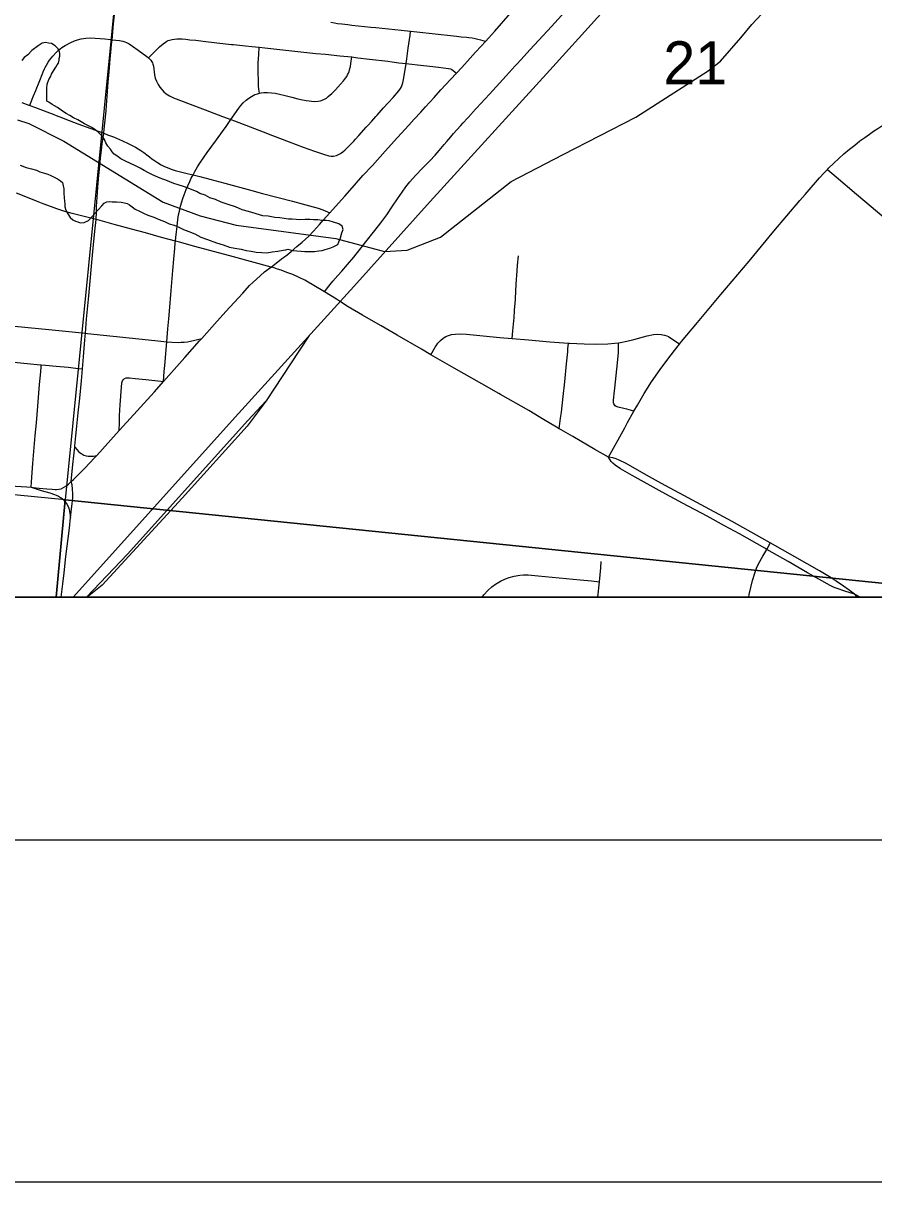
# Model space of a CAD drawing. Extents: x 0 to 1134, y 0 to 440.
# Drawn here: x 229.62 to 254.52, y 0 to 33.91 of the extents above; entities that cross this region are included whole.
import ezdxf

# ---------------------------------------------------------------- set-up
doc = ezdxf.new("R2010")
doc.units = 0
for name, color, linetype in [('GM_X_City_Street', 7, 'Continuous'), ('GM_X_County_Road', 7, 'Continuous'), ('GM_X_Interchange_Ramps', 7, 'Continuous'), ('GM_X_Major_River', 7, 'Continuous'), ('GM_X_Minor_River', 7, 'Continuous'), ('GM_X_Rail_Line', 7, 'Continuous'), ('GM_X_Section', 7, 'Continuous'), ('GM_X_Section_Text', 7, 'Continuous'), ('GM_X_State_Route', 7, 'Continuous'), ('GM_X_Unincorporated', 7, 'Continuous'), ('SH_Border', 7, 'Continuous'), ('SH_Cut_Line', 7, 'Continuous'), ('SH_Text', 7, 'Continuous')]:
    doc.layers.add(name, color=color, linetype=linetype)

msp = doc.modelspace()

# ---------------------------------------------------------------- linework, layer by layer
at = {"layer": 'GM_X_City_Street'}
for points in [[(238.438, 26.044), (238.568, 26.209), (238.684, 26.355), (238.833, 26.522), (238.946, 26.645), (239.119, 26.839), (239.296, 27.054), (239.58, 27.421), (239.649, 27.508), (239.919, 27.84), (240.09, 28.059), (240.265, 28.299), (240.433, 28.546), (240.577, 28.763), (240.712, 28.964), (240.82, 29.115), (240.936, 29.258), (241.108, 29.45), (241.309, 29.66), (241.448, 29.801), (241.484, 29.84), (241.52, 29.878), (241.676, 30.043), (241.794, 30.176), (241.942, 30.35), (242.021, 30.444), (242.135, 30.575), (242.218, 30.672), (242.312, 30.786), (242.431, 30.912), (242.504, 30.992), (242.753, 31.265), (242.764, 31.279), (243.267, 31.827), (243.757, 32.365), (244.022, 32.652), (244.072, 32.707), (244.186, 32.83), (244.463, 33.132), (245.08, 33.805), (246.156, 34.994)], [(236.885, 26.768), (237.182, 27.009), (237.243, 27.052), (237.348, 27.13), (237.465, 27.223), (237.636, 27.368), (237.792, 27.499), (237.984, 27.676), (238.125, 27.822), (238.297, 28.017), (238.407, 28.143), (238.599, 28.357), (238.68, 28.447), (239.041, 28.847), (239.324, 29.162), (239.568, 29.443), (239.845, 29.744), (240.218, 30.161), (240.582, 30.561), (240.906, 30.921), (241.069, 31.1), (241.261, 31.303), (241.397, 31.456), (241.648, 31.731), (241.844, 31.955), (242.126, 32.253), (242.302, 32.442), (242.456, 32.607), (242.701, 32.881), (242.862, 33.059), (243.026, 33.234), (243.152, 33.372), (243.428, 33.675), (243.883, 34.194)], [(243.152, 33.372), (243.015, 33.412), (242.931, 33.432), (242.847, 33.448), (242.76, 33.462), (242.665, 33.473), (242.597, 33.483), (242.446, 33.5), (242.308, 33.515), (242.219, 33.524), (241.141, 33.638), (240.962, 33.659), (240.682, 33.692), (239.944, 33.767), (239.798, 33.782), (239.239, 33.84), (239.121, 33.858), (238.952, 33.875), (238.825, 33.89), (238.732, 33.905), (238.627, 33.929)], [(238.791, 30.034), (238.853, 30.059), (238.915, 30.091), (238.982, 30.143), (239.049, 30.203), (239.19, 30.341), (239.297, 30.457), (239.345, 30.507), (239.447, 30.62), (239.661, 30.858), (239.71, 30.908), (239.829, 31.037), (239.945, 31.172), (239.984, 31.213), (240.042, 31.283), (240.164, 31.423), (240.301, 31.574), (240.447, 31.734), (240.617, 31.93), (240.668, 31.998), (240.693, 32.041), (240.705, 32.073), (240.732, 32.162), (240.752, 32.252), (240.774, 32.36), (240.831, 32.724), (240.851, 32.858), (240.894, 33.172), (240.948, 33.556), (240.962, 33.659)], [(229.815, 31.498), (229.837, 31.55), (229.931, 31.775), (229.994, 31.931), (230.027, 32.017), (230.069, 32.126), (230.11, 32.226), (230.179, 32.404), (230.208, 32.479), (230.252, 32.573), (230.267, 32.605), (230.304, 32.68), (230.358, 32.764), (230.398, 32.824), (230.488, 32.942), (230.576, 33.039), (230.657, 33.115), (230.759, 33.196), (230.853, 33.256), (231.018, 33.343), (231.129, 33.389), (231.213, 33.416), (231.317, 33.446), (231.39, 33.46), (231.455, 33.468), (231.593, 33.473), (231.732, 33.467), (231.881, 33.455), (232.011, 33.443), (232.184, 33.424), (232.225, 33.422), (232.443, 33.399), (232.492, 33.391), (232.544, 33.378), (232.601, 33.359), (232.647, 33.341), (232.728, 33.296), (232.819, 33.237), (232.988, 33.118), (233.243, 32.93), (233.295, 32.886), (233.316, 32.869), (233.361, 32.82), (233.391, 32.775), (233.408, 32.745), (233.421, 32.71), (233.437, 32.646), (233.471, 32.39), (233.491, 32.299), (233.522, 32.212), (233.571, 32.112), (233.62, 32.033), (233.678, 31.961), (233.743, 31.894), (233.813, 31.834), (233.908, 31.775), (234.024, 31.717), (234.514, 31.538), (234.947, 31.372), (235.461, 31.172), (235.702, 31.083), (235.81, 31.043), (236.398, 30.823), (236.647, 30.727), (236.681, 30.713), (236.845, 30.65), (236.924, 30.618), (237.404, 30.433), (237.818, 30.28), (238.149, 30.156), (238.44, 30.058), (238.565, 30.025), (238.635, 30.017), (238.704, 30.018), (238.791, 30.034)], [(233.295, 32.886), (233.352, 32.946), (233.524, 33.123), (233.611, 33.21), (233.668, 33.264), (233.719, 33.304), (233.793, 33.354), (233.829, 33.375), (233.872, 33.395), (233.942, 33.418), (233.989, 33.43), (234.05, 33.44), (234.119, 33.446), (234.193, 33.446), (234.274, 33.443), (234.381, 33.435), (234.502, 33.421), (234.673, 33.403), (234.896, 33.378), (235.287, 33.334), (235.722, 33.284), (235.778, 33.28), (236.132, 33.242), (236.311, 33.223), (236.53, 33.202), (236.697, 33.183), (237.047, 33.144), (237.574, 33.087), (238.188, 33.022), (238.473, 32.995), (238.892, 32.952), (239.245, 32.916), (239.416, 32.895), (239.756, 32.852), (240.291, 32.789), (240.42, 32.773), (240.622, 32.748), (240.831, 32.724), (240.914, 32.714), (241.255, 32.675), (241.524, 32.645), (241.775, 32.618), (242.072, 32.582), (242.132, 32.568), (242.167, 32.552), (242.211, 32.517), (242.302, 32.442)], [(233.824, 24.584), (233.861, 24.964), (233.885, 25.253), (233.904, 25.482), (233.958, 26.086), (233.983, 26.434), (234.003, 26.668), (234.031, 27.001), (234.058, 27.314), (234.073, 27.48), (234.078, 27.529), (234.09, 27.637), (234.11, 27.799), (234.128, 27.957), (234.152, 28.159), (234.174, 28.299), (234.195, 28.402), (234.231, 28.551), (234.297, 28.773), (234.334, 28.878), (234.392, 29.036), (234.44, 29.146), (234.497, 29.273), (234.543, 29.372), (234.597, 29.471), (234.647, 29.563), (234.728, 29.699), (234.798, 29.812), (235.007, 30.118), (235.144, 30.306), (235.28, 30.488), (235.459, 30.733), (235.565, 30.885), (235.626, 30.967), (235.702, 31.083), (235.75, 31.155), (235.814, 31.249), (235.932, 31.415), (235.996, 31.497), (236.062, 31.573), (236.147, 31.655), (236.226, 31.715), (236.302, 31.764), (236.405, 31.816), (236.481, 31.84), (236.538, 31.853), (236.587, 31.864), (236.669, 31.876), (236.778, 31.879), (236.893, 31.87), (236.996, 31.855), (237.123, 31.828), (237.29, 31.788), (237.49, 31.737), (237.66, 31.694), (237.802, 31.664), (237.909, 31.643), (237.994, 31.628), (238.066, 31.619), (238.151, 31.612), (238.254, 31.619), (238.321, 31.631), (238.373, 31.649), (238.445, 31.682), (238.5, 31.715), (238.551, 31.758), (238.654, 31.846), (238.76, 31.955), (238.909, 32.116), (238.997, 32.213), (239.061, 32.298), (239.091, 32.343), (239.118, 32.392), (239.143, 32.446), (239.161, 32.486), (239.176, 32.537), (239.2, 32.637), (239.215, 32.728), (239.245, 32.916)], [(236.538, 31.853), (236.525, 31.97), (236.514, 32.063), (236.507, 32.218), (236.503, 32.469), (236.506, 32.748), (236.519, 32.989), (236.53, 33.202)], [(229.588, 31.588), (229.794, 31.506), (229.815, 31.498), (229.985, 31.437), (230.315, 31.313), (230.506, 31.241), (230.589, 31.207), (230.777, 31.135), (230.847, 31.109), (231.226, 30.963), (231.607, 30.819), (231.981, 30.682), (232.088, 30.64), (232.267, 30.575), (232.532, 30.466), (232.7, 30.388), (232.914, 30.277), (233.066, 30.182), (233.158, 30.117), (233.278, 30.026), (233.32, 29.992), (233.393, 29.939), (233.438, 29.908), (233.553, 29.827), (233.667, 29.762), (233.74, 29.724), (233.862, 29.673), (233.984, 29.627), (234.07, 29.597), (234.233, 29.551), (234.425, 29.508), (234.597, 29.471), (234.798, 29.417), (235.53, 29.221), (236.32, 29.006), (236.625, 28.925), (237.506, 28.693), (237.786, 28.619), (238.005, 28.562), (238.258, 28.487), (238.397, 28.439), (238.531, 28.385), (238.599, 28.357)], [(253.159, 29.625), (253.411, 29.409), (254.006, 28.901), (254.807, 28.233), (255.41, 27.734), (255.658, 27.537), (255.78, 27.452), (255.893, 27.388), (255.979, 27.351), (256.069, 27.328), (256.161, 27.314)], [(243.933, 24.68), (243.954, 24.906), (243.989, 25.293), (244.004, 25.492), (244.014, 25.632), (244.017, 25.684), (244.028, 25.844), (244.05, 26.264), (244.076, 26.656), (244.088, 26.825), (244.115, 27.099)], [(241.555, 24.203), (241.683, 24.422), (241.71, 24.468), (241.763, 24.539), (241.836, 24.618), (241.917, 24.687), (241.992, 24.734), (242.074, 24.77), (242.159, 24.794), (242.265, 24.809), (242.392, 24.812), (242.595, 24.801), (242.985, 24.764), (243.576, 24.71), (243.933, 24.68), (244.41, 24.641), (245.04, 24.584), (245.582, 24.543), (245.614, 24.541), (246.042, 24.518), (246.379, 24.512), (246.734, 24.525), (246.939, 24.54), (247.049, 24.554), (247.106, 24.562), (247.291, 24.597), (247.491, 24.645), (247.887, 24.753), (248.066, 24.794), (248.191, 24.804), (248.298, 24.796), (248.387, 24.778), (248.455, 24.756), (248.505, 24.732), (248.543, 24.709), (248.801, 24.537), (248.834, 24.514)], [(233.735, 23.421), (233.754, 23.715), (233.767, 23.891), (233.786, 24.115), (233.805, 24.358), (233.824, 24.584)], [(245.312, 22.039), (245.351, 22.347), (245.374, 22.522), (245.427, 22.985), (245.474, 23.411), (245.523, 23.94), (245.558, 24.285), (245.567, 24.377), (245.582, 24.543)], [(247.496, 22.548), (247.286, 22.614), (247.204, 22.634), (247.034, 22.672), (246.98, 22.686), (246.948, 22.705), (246.924, 22.733), (246.907, 22.764), (246.897, 22.799), (246.896, 22.835), (246.897, 22.871), (246.908, 22.963), (246.921, 23.055), (246.938, 23.221), (246.998, 23.777), (247.043, 24.259), (247.045, 24.371), (247.049, 24.554)], [(227.936, 24.119), (228.032, 24.119), (228.133, 24.112), (228.336, 24.094), (228.975, 24.029), (229.039, 24.023), (229.446, 23.98), (230.129, 23.909), (230.152, 23.908), (230.277, 23.898), (230.591, 23.868), (230.942, 23.836), (231.163, 23.811), (231.357, 23.79)], [(229.857, 20.323), (229.869, 20.482), (229.912, 21.024), (229.951, 21.489), (229.98, 21.842), (230.01, 22.214), (230.056, 22.696), (230.106, 23.328), (230.138, 23.702), (230.148, 23.85), (230.152, 23.908)], [(232.432, 21.981), (232.44, 22.222), (232.447, 22.42), (232.461, 22.735), (232.498, 23.255), (232.511, 23.385), (232.528, 23.437), (232.548, 23.468), (232.588, 23.504), (232.639, 23.524), (232.676, 23.529), (232.732, 23.53), (232.9, 23.511), (233.214, 23.478), (233.565, 23.44), (233.735, 23.421)], [(231.134, 21.494), (231.2, 21.424), (231.248, 21.374), (231.293, 21.331), (231.338, 21.301), (231.399, 21.268), (231.464, 21.246), (231.531, 21.234), (231.602, 21.231), (231.685, 21.239), (231.776, 21.253)], [(250.856, 17.107), (250.873, 17.184), (250.971, 17.601), (251.033, 17.814), (251.082, 17.953), (251.143, 18.086), (251.272, 18.31), (251.382, 18.505), (251.421, 18.573), (251.488, 18.697)], [(246.443, 17.107), (246.486, 17.561), (246.525, 17.964), (246.542, 18.149)], [(243.058, 17.107), (243.108, 17.173), (243.234, 17.311), (243.343, 17.412), (243.448, 17.49), (243.592, 17.576), (243.743, 17.649), (243.848, 17.688), (243.992, 17.725), (244.157, 17.755), (244.269, 17.763), (244.399, 17.759), (244.696, 17.734), (245.92, 17.613), (246.254, 17.583), (246.486, 17.561)]]:
    msp.add_lwpolyline(points, dxfattribs=at)
at = {"layer": 'GM_X_County_Road'}
for p, q in [((246.751, 21.208), (247.226, 22.067)), ((231.776, 21.253), (232.432, 21.981))]:
    msp.add_line(p, q, dxfattribs=at)
for points in [[(232.225, 33.422), (232.236, 33.52), (232.247, 33.643), (232.258, 33.786), (232.279, 33.977), (232.293, 34.149), (232.308, 34.305), (232.332, 34.562), (232.355, 34.801), (232.381, 35.134), (232.444, 35.831), (232.455, 35.954)], [(231.981, 30.682), (231.996, 30.799), (232.024, 31.065), (232.05, 31.339), (232.061, 31.496), (232.115, 32.174), (232.141, 32.478), (232.175, 32.858), (232.193, 33.046), (232.201, 33.161), (232.213, 33.281), (232.225, 33.422)], [(253.159, 29.625), (253.194, 29.66), (253.348, 29.805), (253.495, 29.947), (253.641, 30.08), (253.805, 30.217), (253.957, 30.338), (254.11, 30.459), (254.253, 30.564), (254.386, 30.657), (254.511, 30.746), (254.634, 30.827), (254.776, 30.916), (254.932, 31.008), (255.08, 31.093), (255.218, 31.169), (255.343, 31.234), (255.475, 31.297), (255.53, 31.322)], [(231.757, 28.164), (231.77, 28.389), (231.775, 28.545), (231.802, 28.953), (231.813, 29.114), (231.819, 29.211), (231.83, 29.36), (231.847, 29.54), (231.867, 29.745), (231.89, 29.951), (231.907, 30.111), (231.927, 30.274), (231.941, 30.371), (231.958, 30.505), (231.981, 30.682)], [(248.834, 24.514), (248.893, 24.587), (249.354, 25.144), (250.037, 25.962), (250.867, 26.945), (251.595, 27.819), (252.355, 28.714), (252.509, 28.893), (252.682, 29.097), (252.807, 29.243), (252.926, 29.377), (253.064, 29.526), (253.159, 29.625)], [(231.45, 24.83), (231.48, 25.245), (231.543, 25.931), (231.664, 27.227), (231.718, 27.82), (231.757, 28.164)], [(234.848, 24.681), (235.219, 25.098), (235.558, 25.47), (236.049, 26.006), (236.252, 26.224), (236.358, 26.329), (236.452, 26.417), (236.569, 26.522), (236.689, 26.625), (236.759, 26.676), (236.835, 26.733), (236.885, 26.768)], [(229.067, 25.069), (230.379, 24.942), (231.45, 24.83)], [(231.357, 23.79), (231.388, 24.141), (231.433, 24.642), (231.45, 24.83)], [(231.45, 24.83), (231.509, 24.824), (233.473, 24.617), (233.824, 24.584)], [(233.735, 23.421), (234.356, 24.119), (234.786, 24.611), (234.848, 24.681)], [(233.824, 24.584), (233.972, 24.57), (234.157, 24.563), (234.247, 24.566), (234.34, 24.573), (234.435, 24.584), (234.522, 24.6), (234.651, 24.628), (234.767, 24.659), (234.848, 24.681)], [(247.496, 22.548), (247.598, 22.729), (247.795, 23.067), (248.014, 23.41), (248.262, 23.772), (248.488, 24.076), (248.683, 24.327), (248.834, 24.514)], [(231.134, 21.494), (231.139, 21.541), (231.165, 21.827), (231.193, 22.112), (231.232, 22.504), (231.279, 22.935), (231.327, 23.443), (231.357, 23.79)], [(232.432, 21.981), (232.548, 22.11), (233.464, 23.116), (233.735, 23.421)], [(247.226, 22.067), (247.312, 22.224), (247.496, 22.548)], [(231.031, 20.491), (231.082, 20.987), (231.134, 21.494)], [(231.031, 20.491), (231.098, 20.555), (231.417, 20.87), (231.725, 21.196), (231.776, 21.253)], [(228.672, 20.414), (229.089, 20.382), (229.4, 20.359), (229.733, 20.333), (229.857, 20.323)], [(230.562, 20.264), (230.597, 20.263), (230.673, 20.268), (230.733, 20.281), (230.803, 20.313), (230.87, 20.355), (230.947, 20.413), (231.031, 20.491)], [(231.013, 19.441), (231.061, 19.849), (231.074, 20.001), (231.077, 20.13), (231.072, 20.273), (231.058, 20.396), (231.031, 20.491)], [(229.857, 20.323), (230.003, 20.31), (230.096, 20.302), (230.318, 20.281), (230.472, 20.268), (230.562, 20.264)], [(229.857, 20.323), (230.156, 20.234), (230.401, 20.161), (230.54, 20.114), (230.595, 20.091), (230.655, 20.062), (230.717, 20.025), (230.764, 19.992), (230.793, 19.968), (230.853, 19.903), (230.916, 19.817), (230.96, 19.715), (230.976, 19.626), (230.99, 19.555), (231.013, 19.441)], [(230.732, 17.107), (230.783, 17.501), (230.823, 17.816), (230.876, 18.297), (230.976, 19.128), (231.013, 19.441)]]:
    msp.add_lwpolyline(points, dxfattribs=at)
at = {"layer": 'GM_X_Interchange_Ramps'}
msp.add_lwpolyline([(253.954, 17.192), (253.997, 17.133), (254.029, 17.107)], dxfattribs=at)
at = {"layer": 'GM_X_Major_River'}
for points in [[(258.763, 17.107), (261.437, 17.107), (264.585, 46.664), (233.815, 49.749), (230.856, 19.956)], [(200.158, 17.107), (230.595, 17.107), (230.856, 19.956), (200.744, 22.898)], [(230.595, 17.107), (258.763, 17.107), (230.856, 19.956)]]:
    msp.add_lwpolyline(points, close=True, dxfattribs=at)
at = {"layer": 'GM_X_Minor_River'}
for points in [[(229.454, 31.077), (229.793, 30.967), (230.818, 30.456), (233.719, 28.665), (234.803, 28.267), (235.856, 27.995), (238.773, 27.606), (240.199, 27.224), (240.86, 27.267), (241.835, 27.647), (243.905, 29.269), (245.423, 30.059), (247.55, 31.155), (249.672, 32.514), (250.03, 32.792), (250.624, 33.475), (250.951, 33.867), (251.963, 34.963)], [(230.423, 32.332), (230.458, 32.411), (230.517, 32.512), (230.576, 32.614), (230.622, 32.682), (230.657, 32.738), (230.681, 32.818), (230.682, 32.875), (230.695, 32.943), (230.696, 33.011), (230.685, 33.08), (230.641, 33.16), (230.563, 33.241), (230.45, 33.312), (230.37, 33.324), (230.28, 33.337), (230.177, 33.316), (230.062, 33.238), (229.877, 33.104), (229.761, 32.981), (229.658, 32.903), (229.588, 32.812)], [(236.753, 27.189), (236.913, 27.21), (237.073, 27.23), (237.233, 27.262), (237.312, 27.272), (237.37, 27.294), (237.506, 27.257), (237.631, 27.244), (237.756, 27.23), (237.87, 27.228), (237.984, 27.227), (238.097, 27.225), (238.154, 27.224), (238.28, 27.245), (238.371, 27.255), (238.463, 27.287), (238.6, 27.319), (238.692, 27.363), (238.772, 27.396), (238.83, 27.43), (238.865, 27.509), (238.912, 27.622), (238.949, 27.77), (238.985, 27.872), (238.963, 27.963), (238.862, 28.033), (238.703, 28.082), (238.579, 28.118), (238.488, 28.131), (238.431, 28.132), (238.374, 28.133), (238.249, 28.146), (238.123, 28.148), (238.01, 28.161), (237.873, 28.163), (237.725, 28.154), (237.611, 28.156), (237.497, 28.17), (237.384, 28.171), (237.259, 28.185), (237.134, 28.21), (236.986, 28.223), (236.793, 28.261), (236.633, 28.263), (236.214, 28.395), (236.033, 28.444), (235.84, 28.527), (235.625, 28.599), (235.421, 28.671), (235.252, 28.742), (235.082, 28.79), (234.946, 28.872), (234.799, 28.92), (234.697, 28.979), (234.573, 29.026), (234.448, 29.074), (234.312, 29.122), (234.165, 29.17), (234.029, 29.218), (233.916, 29.265), (233.803, 29.312), (233.678, 29.349), (233.565, 29.396), (233.407, 29.467), (233.294, 29.526), (233.17, 29.596), (233.046, 29.667), (232.91, 29.726), (232.763, 29.797), (232.616, 29.867), (232.48, 29.938), (232.368, 30.02), (232.289, 30.067), (232.233, 30.136), (232.177, 30.217), (232.099, 30.309), (232.044, 30.401), (232, 30.505), (231.944, 30.585), (231.877, 30.655), (231.821, 30.713), (231.72, 30.794), (231.629, 30.853), (231.494, 30.923), (231.415, 30.959), (231.325, 31.017), (231.223, 31.076), (231.099, 31.135), (230.986, 31.205), (230.884, 31.264), (230.805, 31.311), (230.625, 31.439), (230.546, 31.486), (230.478, 31.521), (230.377, 31.591), (230.321, 31.626), (230.313, 31.843), (230.315, 32.003), (230.328, 32.116), (230.376, 32.252), (230.423, 32.332)], [(229.539, 29.746), (229.709, 29.686), (229.868, 29.638), (230.015, 29.602), (230.117, 29.554), (230.253, 29.518), (230.343, 29.482), (230.434, 29.447), (230.536, 29.399), (230.626, 29.352), (230.716, 29.294), (230.773, 29.247), (230.794, 29.144), (230.815, 29.053), (230.813, 28.927), (230.822, 28.79), (230.832, 28.699), (230.842, 28.619), (230.841, 28.528), (230.873, 28.436), (230.929, 28.321), (230.995, 28.218), (231.074, 28.148), (231.153, 28.112), (231.221, 28.088), (231.289, 28.065), (231.414, 28.074), (231.541, 28.129), (231.819, 28.444), (231.923, 28.556), (231.993, 28.635), (232.073, 28.679), (232.142, 28.689), (232.233, 28.676), (232.358, 28.674), (232.494, 28.672), (232.585, 28.648), (232.665, 28.624), (232.732, 28.589), (232.811, 28.53), (232.901, 28.46), (233.025, 28.401), (233.15, 28.342), (233.274, 28.283), (233.444, 28.224), (233.602, 28.164), (233.761, 28.104), (233.897, 28.034), (234.044, 27.997), (234.18, 27.938), (234.315, 27.867), (234.474, 27.808), (234.643, 27.737), (234.824, 27.643), (235.017, 27.571), (235.277, 27.476), (235.481, 27.415), (235.662, 27.355), (235.821, 27.319), (236.003, 27.293), (236.15, 27.256), (236.298, 27.231), (236.446, 27.206), (236.605, 27.192), (236.753, 27.189)]]:
    msp.add_lwpolyline(points, dxfattribs=at)
at = {"layer": 'GM_X_Rail_Line'}
for points in [[(231.092, 17.107), (235.926, 22.481), (239.3, 26.198), (241.534, 28.682), (245.033, 32.53), (249.217, 37.16), (260.553, 49.682), (265.439, 55.049), (281.907, 73.239), (284.245, 75.831)], [(237.995, 24.761), (237.449, 23.933), (236.74, 22.856)], [(236.74, 22.856), (236.199, 22.276), (232.681, 18.367), (231.476, 17.107)], [(236.74, 22.856), (236.181, 22.11), (234.28, 20.01), (231.938, 17.458), (231.494, 17.107)]]:
    msp.add_lwpolyline(points, dxfattribs=at)
at = {"layer": 'GM_X_Section'}
msp.add_lwpolyline([(233.815, 49.749), (230.856, 19.956), (200.744, 22.898), (203.767, 53.031)], close=True, dxfattribs=at)
at = {"layer": 'GM_X_State_Route'}
for p, q in [((238.789, 25.825), (238.438, 26.044)), ((254.115, 17.107), (253.954, 17.192))]:
    msp.add_line(p, q, dxfattribs=at)
for points in [[(236.885, 26.768), (235.78, 27.071), (234.645, 27.37), (234.197, 27.498), (234.078, 27.529), (233.675, 27.636), (233.208, 27.768), (232.794, 27.878), (232.292, 28.018), (231.879, 28.131), (231.757, 28.164), (231.605, 28.2), (231.055, 28.339), (230.842, 28.399), (230.611, 28.473), (230.453, 28.529), (230.21, 28.622), (230.016, 28.7), (229.85, 28.769), (229.434, 28.933)], [(238.438, 26.044), (237.863, 26.381), (237.7, 26.467), (237.513, 26.546), (237.342, 26.614), (237.171, 26.674), (237.063, 26.711), (236.968, 26.742), (236.885, 26.768)], [(240.097, 25.046), (239.941, 25.137), (239.554, 25.363), (239.137, 25.609), (238.915, 25.747), (238.789, 25.825)], [(243.544, 23.071), (243.045, 23.354), (242.233, 23.812), (241.555, 24.203), (241.279, 24.361), (240.568, 24.771), (240.097, 25.046)], [(245.235, 22.085), (244.85, 22.312), (244.422, 22.569), (243.596, 23.041), (243.544, 23.071)], [(245.365, 22.008), (245.312, 22.039), (245.235, 22.085)], [(246.751, 21.208), (246.354, 21.432), (245.708, 21.806), (245.365, 22.008)], [(253.954, 17.192), (253.795, 17.309), (253.632, 17.433), (253.412, 17.578), (253.265, 17.677), (252.926, 17.877), (251.488, 18.697), (251.24, 18.839), (250.375, 19.32), (248.305, 20.436), (247.864, 20.68), (247.267, 21.02), (247.062, 21.121), (246.973, 21.154), (246.876, 21.182), (246.751, 21.208)], [(253.954, 17.192), (253.664, 17.281), (253.448, 17.359), (253.359, 17.394), (253.237, 17.448), (252.575, 17.82), (252.011, 18.148), (251.382, 18.505), (251.323, 18.538), (250.585, 18.957), (250.143, 19.199), (249.635, 19.474), (248.914, 19.863), (248.324, 20.182), (247.443, 20.667), (247.103, 20.864), (246.949, 20.967), (246.876, 21.029), (246.83, 21.078), (246.751, 21.208)]]:
    msp.add_lwpolyline(points, dxfattribs=at)
at = {"layer": 'GM_X_Unincorporated'}
msp.add_lwpolyline([(131, 17.107), (352.355, 17.107)], dxfattribs=at)
at = {"layer": 'SH_Border'}
msp.add_lwpolyline([(30, 430), (670, 430), (670, 10), (30, 10)], close=True, dxfattribs=at)
at = {"layer": 'SH_Cut_Line'}
msp.add_lwpolyline([(0, 0), (680, 0), (680, 440), (0, 440)], close=True, dxfattribs=at)
msp.add_lwpolyline([(131, 17.107), (535.445, 17.107)], dxfattribs=at)
at = {"layer": 'SH_Text'}
msp.add_lwpolyline([(131, 425.107), (539, 425.107), (539, 17.107), (131, 17.107)], close=True, dxfattribs=at)

# ---------------------------------------------------------------- texts
at = {"layer": 'GM_X_Section_Text'}
msp.add_text('21', height=1.2557, rotation=0, dxfattribs=at).set_placement((248.357, 32.119))

doc.saveas('drawing.dxf')
